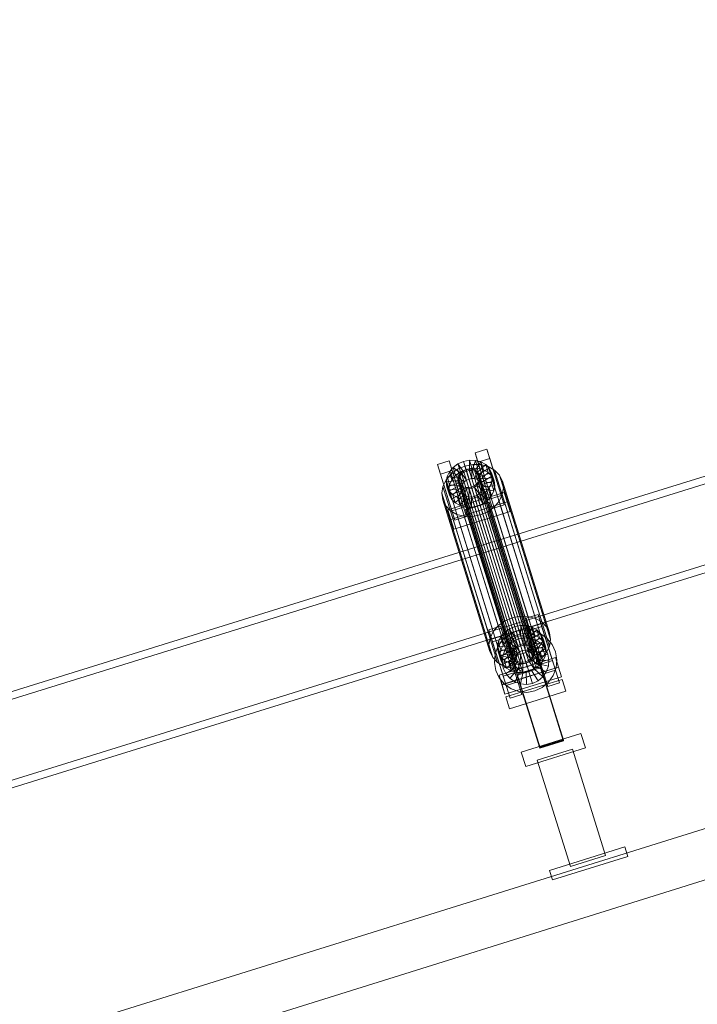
# Model space of a CAD drawing. Header units: millimetres. Extents: x -2233 to 61924, y -68080 to 6847.
# Tile 775 of 1056: x 22160 to 22711, y 2510 to 3309. Entities that reach past the tile are written whole.
import ezdxf

# ---------------------------------------------------------------- set-up
doc = ezdxf.new("R2010")
doc.units = ezdxf.units.MM
doc.layers.add('COTAS_P', color=1, linetype='Continuous', lineweight=0)
doc.layers.add('lateral_C02', color=7, linetype='Continuous', lineweight=0)
doc.dimstyles.new('R19_100', dxfattribs={"dimtxt": 250, "dimasz": 150, "dimexe": 150, "dimexo": 80, "dimgap": 100, "dimtad": 1, "dimtih": 1, "dimtoh": 1, "dimdsep": 46, "dimcen": 0.09, "dimadec": 0, "dimazin": 0, "dimtfac": 1, "dimtdec": 4, "dimtofl": 0, "dimtmove": 0, "dimatfit": 3, "dimfxl": 1, "dimtolj": 1, "dimtzin": 0, "dimarcsym": 0})

# ---------------------------------------------------------------- blocks, each defined once
blk = doc.blocks.new('DIM_R28_4')
at = {"layer": 'COTAS_P'}
for p, q in [((15248.37, 1279.09), (24311.82, 4109.09)), ((24311.82, 4109.09), (24155.23, 4107.34)), ((24311.82, 4109.09), (24182.05, 4021.43)), ((24580.07, 3250), (24311.82, 4109.09)), ((15248.37, 1279.09), (15378.14, 1366.76)), ((15248.37, 1279.09), (15404.97, 1280.85)), ((15516.62, 420), (15248.37, 1279.09))]:
    blk.add_line(p, q, dxfattribs=at)
blk.add_text('9495 P', height=250, rotation=17.34062, dxfattribs=at).set_placement((19750.29, 2789.55))

msp = doc.modelspace()

# ---------------------------------------------------------------- linework, layer by layer
at = {"layer": 'lateral_C02'}
for p, q in [((22971.369, 3017.526), (22541.592, 2884.136)), ((22543.371, 2878.406), (22973.147, 3011.796)), ((22530.265, 2957.58), (22539.81, 2960.56)), ((22539.81, 2960.56), (22542.191, 2952.891)), ((22551.561, 2923.038), (22539.81, 2960.56)), ((22499.719, 2948.042), (22509.265, 2951.023)), ((22509.265, 2951.023), (22511.645, 2943.353)), ((22521.015, 2913.5), (22509.265, 2951.023)), ((22520.914, 2950.627), (22525.767, 2951.586)), ((22525.661, 2943.264), (22525.767, 2951.586)), ((22525.767, 2951.586), (22530.605, 2951.468)), ((22525.767, 2951.586), (22527.807, 2945.013)), ((22527.953, 2943.208), (22530.605, 2951.468)), ((22532.645, 2949.911), (22530.265, 2957.58)), ((22530.265, 2957.58), (22542.015, 2920.057)), ((22530.605, 2951.468), (22535.101, 2950.281)), ((22530.605, 2951.468), (22532.646, 2944.895)), ((22542.191, 2952.891), (22532.645, 2949.911)), ((22542.191, 2952.891), (22553.941, 2915.369)), ((22561.995, 2818.4), (22991.771, 2951.791)), ((22502.1, 2940.373), (22499.719, 2948.042)), ((22499.719, 2948.042), (22511.47, 2910.52)), ((22511.645, 2943.353), (22502.1, 2940.373)), ((22509.452, 2942.272), (22512.469, 2945.805)), ((22510.778, 2940.419), (22516.004, 2944.229)), ((22511.645, 2943.353), (22523.396, 2905.831)), ((22512.469, 2945.805), (22516.379, 2948.655)), ((22519.362, 2940.526), (22512.469, 2945.805)), ((22512.469, 2945.805), (22514.509, 2939.232)), ((22516.004, 2944.229), (22522.068, 2946.865)), ((22516.004, 2944.229), (22554.259, 2820.974)), ((22516.379, 2948.655), (22520.914, 2950.627)), ((22521.214, 2941.875), (22516.379, 2948.655)), ((22516.379, 2948.655), (22518.419, 2942.081)), ((22522.954, 2944.053), (22518.419, 2942.081)), ((22519.022, 2941.621), (22520.874, 2942.971)), ((22520.874, 2942.971), (22523.022, 2943.905)), ((22520.874, 2942.971), (22565.249, 2799.996)), ((22523.362, 2942.809), (22520.914, 2950.627)), ((22520.914, 2950.627), (22522.954, 2944.053)), ((22522.068, 2946.865), (22528.555, 2948.148)), ((22522.068, 2946.865), (22560.322, 2823.61)), ((22527.807, 2945.013), (22522.954, 2944.053)), ((22522.954, 2944.053), (22525.402, 2936.236)), ((22523.022, 2943.905), (22525.321, 2944.36)), ((22523.022, 2943.905), (22567.398, 2800.93)), ((22525.661, 2943.264), (22523.362, 2942.809)), ((22525.321, 2944.36), (22527.613, 2944.304)), ((22525.321, 2944.36), (22569.696, 2801.384)), ((22527.953, 2943.208), (22525.661, 2943.264)), ((22527.701, 2936.69), (22525.661, 2943.264)), ((22527.613, 2944.304), (22529.742, 2943.741)), ((22527.613, 2944.304), (22571.988, 2801.328)), ((22527.807, 2945.013), (22527.701, 2936.69)), ((22532.646, 2944.895), (22527.807, 2945.013)), ((22530.082, 2942.646), (22527.953, 2943.208)), ((22529.993, 2936.634), (22527.953, 2943.208)), ((22528.555, 2948.148), (22535.024, 2947.99)), ((22528.555, 2948.148), (22566.81, 2824.893)), ((22529.742, 2943.741), (22531.564, 2942.71)), ((22529.742, 2943.741), (22574.118, 2800.766)), ((22532.646, 2944.895), (22529.993, 2936.634)), ((22530.082, 2942.646), (22535.101, 2950.281)), ((22531.904, 2941.615), (22538.946, 2948.105)), ((22537.141, 2943.707), (22532.122, 2936.072)), ((22544.396, 2912.388), (22532.645, 2949.911)), ((22537.141, 2943.707), (22532.646, 2944.895)), ((22533.293, 2940.186), (22541.88, 2945.088)), ((22535.024, 2947.99), (22541.033, 2946.402)), ((22535.024, 2947.99), (22573.278, 2824.735)), ((22535.101, 2950.281), (22538.946, 2948.105)), ((22535.101, 2950.281), (22537.141, 2943.707)), ((22540.987, 2941.531), (22537.141, 2943.707)), ((22538.946, 2948.105), (22541.88, 2945.088)), ((22538.946, 2948.105), (22540.987, 2941.531)), ((22541.033, 2946.402), (22546.174, 2943.493)), ((22541.033, 2946.402), (22579.288, 2823.148)), ((22541.88, 2945.088), (22543.702, 2941.437)), ((22541.88, 2945.088), (22543.92, 2938.515)), ((22546.174, 2943.493), (22550.096, 2939.461)), ((22546.174, 2943.493), (22584.429, 2820.239)), ((22993.55, 2946.06), (22563.773, 2812.67)), ((22513.85, 2902.851), (22502.1, 2940.373)), ((22504.179, 2930.381), (22506.745, 2935.696)), ((22506.745, 2935.696), (22510.778, 2940.419)), ((22506.745, 2935.696), (22544.999, 2812.441)), ((22506.843, 2934.148), (22507.533, 2938.296)), ((22516.697, 2935.004), (22506.843, 2934.148)), ((22507.533, 2938.296), (22509.452, 2942.272)), ((22517.024, 2936.969), (22507.533, 2938.296)), ((22507.533, 2938.296), (22509.573, 2931.722)), ((22517.933, 2938.852), (22509.452, 2942.272)), ((22509.452, 2942.272), (22511.492, 2935.698)), ((22511.492, 2935.698), (22509.573, 2931.722)), ((22510.778, 2940.419), (22549.033, 2817.165)), ((22514.509, 2939.232), (22511.492, 2935.698)), ((22511.492, 2935.698), (22519.973, 2932.278)), ((22518.419, 2942.081), (22514.509, 2939.232)), ((22514.509, 2939.232), (22521.402, 2933.952)), ((22516.357, 2936.099), (22516.684, 2938.064)), ((22516.634, 2934.187), (22516.357, 2936.099)), ((22516.357, 2936.099), (22560.732, 2793.124)), ((22516.684, 2938.064), (22517.593, 2939.948)), ((22516.684, 2938.064), (22561.059, 2795.089)), ((22517.024, 2936.969), (22516.697, 2935.004)), ((22518.737, 2928.43), (22516.697, 2935.004)), ((22516.697, 2935.004), (22516.974, 2933.091)), ((22517.933, 2938.852), (22517.024, 2936.969)), ((22519.064, 2930.395), (22517.024, 2936.969)), ((22517.593, 2939.948), (22519.022, 2941.621)), ((22517.593, 2939.948), (22561.968, 2796.972)), ((22519.362, 2940.526), (22517.933, 2938.852)), ((22519.973, 2932.278), (22517.933, 2938.852)), ((22518.419, 2942.081), (22523.254, 2935.302)), ((22519.022, 2941.621), (22563.397, 2798.646)), ((22521.214, 2941.875), (22519.362, 2940.526)), ((22521.402, 2933.952), (22519.362, 2940.526)), ((22523.362, 2942.809), (22521.214, 2941.875)), ((22523.254, 2935.302), (22521.214, 2941.875)), ((22521.402, 2933.952), (22523.254, 2935.302)), ((22523.254, 2935.302), (22525.402, 2936.236)), ((22525.402, 2936.236), (22523.362, 2942.809)), ((22525.402, 2936.236), (22527.701, 2936.69)), ((22527.701, 2936.69), (22529.993, 2936.634)), ((22529.993, 2936.634), (22532.122, 2936.072)), ((22531.904, 2941.615), (22530.082, 2942.646)), ((22532.122, 2936.072), (22530.082, 2942.646)), ((22531.564, 2942.71), (22532.953, 2941.281)), ((22531.564, 2942.71), (22575.939, 2799.735)), ((22533.293, 2940.186), (22531.904, 2941.615)), ((22533.944, 2935.041), (22531.904, 2941.615)), ((22532.122, 2936.072), (22533.944, 2935.041)), ((22533.767, 2935.675), (22532.858, 2933.791)), ((22532.953, 2941.281), (22533.816, 2939.552)), ((22532.953, 2941.281), (22577.329, 2798.306)), ((22534.156, 2938.456), (22533.293, 2940.186)), ((22535.334, 2933.612), (22533.293, 2940.186)), ((22534.094, 2937.64), (22533.767, 2935.675)), ((22533.767, 2935.675), (22578.142, 2792.7)), ((22533.816, 2939.552), (22534.094, 2937.64)), ((22578.192, 2796.577), (22533.816, 2939.552)), ((22540.987, 2941.531), (22533.944, 2935.041)), ((22533.944, 2935.041), (22535.334, 2933.612)), ((22534.094, 2937.64), (22578.469, 2794.664)), ((22534.107, 2934.579), (22534.434, 2936.544)), ((22543.702, 2941.437), (22534.156, 2938.456)), ((22534.156, 2938.456), (22536.197, 2931.883)), ((22534.434, 2936.544), (22534.156, 2938.456)), ((22534.434, 2936.544), (22544.288, 2937.4)), ((22536.474, 2929.97), (22534.434, 2936.544)), ((22543.92, 2938.515), (22535.334, 2933.612)), ((22543.92, 2938.515), (22540.987, 2941.531)), ((22544.288, 2937.4), (22543.598, 2933.252)), ((22545.742, 2934.863), (22543.702, 2941.437)), ((22543.702, 2941.437), (22544.288, 2937.4)), ((22545.742, 2934.863), (22543.92, 2938.515)), ((22544.288, 2937.4), (22546.328, 2930.826)), ((22550.096, 2939.461), (22552.531, 2934.58)), ((22550.096, 2939.461), (22588.35, 2816.206)), ((22503.257, 2924.836), (22504.179, 2930.381)), ((22504.179, 2930.381), (22542.434, 2807.126)), ((22506.843, 2934.148), (22508.883, 2927.574)), ((22507.429, 2930.111), (22506.843, 2934.148)), ((22516.974, 2933.091), (22507.429, 2930.111)), ((22507.429, 2930.111), (22509.469, 2923.537)), ((22509.251, 2926.46), (22507.429, 2930.111)), ((22509.573, 2931.722), (22508.883, 2927.574)), ((22508.883, 2927.574), (22518.737, 2928.43)), ((22508.883, 2927.574), (22509.469, 2923.537)), ((22517.837, 2931.362), (22509.251, 2926.46)), ((22509.573, 2931.722), (22519.064, 2930.395)), ((22519.227, 2929.933), (22512.184, 2923.443)), ((22521.049, 2928.902), (22516.03, 2921.267)), ((22517.497, 2932.458), (22516.634, 2934.187)), ((22516.634, 2934.187), (22561.01, 2791.212)), ((22519.015, 2926.518), (22516.974, 2933.091)), ((22516.974, 2933.091), (22517.837, 2931.362)), ((22518.887, 2931.029), (22517.497, 2932.458)), ((22517.497, 2932.458), (22561.873, 2789.482)), ((22519.878, 2924.788), (22517.837, 2931.362)), ((22517.837, 2931.362), (22519.227, 2929.933)), ((22518.737, 2928.43), (22519.064, 2930.395)), ((22519.015, 2926.518), (22518.737, 2928.43)), ((22520.709, 2929.998), (22518.887, 2931.029)), ((22518.887, 2931.029), (22563.262, 2788.053)), ((22519.064, 2930.395), (22519.973, 2932.278)), ((22521.267, 2923.36), (22519.227, 2929.933)), ((22519.227, 2929.933), (22521.049, 2928.902)), ((22519.973, 2932.278), (22521.402, 2933.952)), ((22523.178, 2928.34), (22520.525, 2920.08)), ((22522.838, 2929.435), (22520.709, 2929.998)), ((22520.709, 2929.998), (22565.084, 2787.023)), ((22523.089, 2922.329), (22521.049, 2928.902)), ((22521.049, 2928.902), (22523.178, 2928.34)), ((22525.13, 2929.38), (22522.838, 2929.435)), ((22522.838, 2929.435), (22567.213, 2786.46)), ((22525.218, 2921.766), (22523.178, 2928.34)), ((22523.178, 2928.34), (22525.47, 2928.284)), ((22527.429, 2929.834), (22525.13, 2929.38)), ((22525.13, 2929.38), (22569.505, 2786.404)), ((22525.47, 2928.284), (22525.364, 2919.962)), ((22525.47, 2928.284), (22527.769, 2928.738)), ((22527.51, 2921.71), (22525.47, 2928.284)), ((22529.577, 2930.768), (22527.429, 2929.834)), ((22527.429, 2929.834), (22571.804, 2786.859)), ((22527.769, 2928.738), (22529.917, 2929.672)), ((22527.769, 2928.738), (22530.217, 2920.921)), ((22529.809, 2922.165), (22527.769, 2928.738)), ((22531.429, 2932.118), (22529.577, 2930.768)), ((22529.577, 2930.768), (22573.952, 2787.793)), ((22529.917, 2929.672), (22531.769, 2931.022)), ((22529.917, 2929.672), (22534.752, 2922.893)), ((22531.957, 2923.099), (22529.917, 2929.672)), ((22532.858, 2933.791), (22531.429, 2932.118)), ((22531.429, 2932.118), (22575.804, 2789.143)), ((22531.769, 2931.022), (22533.198, 2932.696)), ((22531.769, 2931.022), (22538.662, 2925.743)), ((22533.809, 2924.449), (22531.769, 2931.022)), ((22532.858, 2933.791), (22577.233, 2790.816)), ((22533.198, 2932.696), (22534.107, 2934.579)), ((22533.198, 2932.696), (22541.679, 2929.276)), ((22535.238, 2926.122), (22533.198, 2932.696)), ((22534.107, 2934.579), (22543.598, 2933.252)), ((22536.147, 2928.006), (22534.107, 2934.579)), ((22536.147, 2928.006), (22535.238, 2926.122)), ((22535.334, 2933.612), (22536.197, 2931.883)), ((22536.474, 2929.97), (22536.147, 2928.006)), ((22545.638, 2926.678), (22536.147, 2928.006)), ((22536.197, 2931.883), (22545.742, 2934.863)), ((22536.197, 2931.883), (22536.474, 2929.97)), ((22546.328, 2930.826), (22536.474, 2929.97)), ((22541.679, 2929.276), (22538.662, 2925.743)), ((22543.598, 2933.252), (22541.679, 2929.276)), ((22541.679, 2929.276), (22543.719, 2922.702)), ((22543.598, 2933.252), (22545.638, 2926.678)), ((22545.638, 2926.678), (22546.328, 2930.826)), ((22546.328, 2930.826), (22545.742, 2934.863)), ((22553.314, 2929.183), (22552.392, 2923.638)), ((22552.531, 2934.58), (22553.314, 2929.183)), ((22590.786, 2811.325), (22552.531, 2934.58)), ((22553.314, 2929.183), (22591.569, 2805.928)), ((22504.04, 2919.439), (22503.257, 2924.836)), ((22503.257, 2924.836), (22541.512, 2801.581)), ((22506.476, 2914.558), (22504.04, 2919.439)), ((22504.04, 2919.439), (22542.295, 2796.184)), ((22508.117, 2911.189), (22553.935, 2925.495)), ((22509.251, 2926.46), (22511.291, 2919.886)), ((22512.184, 2923.443), (22509.251, 2926.46)), ((22509.469, 2923.537), (22519.015, 2926.518)), ((22509.469, 2923.537), (22511.291, 2919.886)), ((22511.291, 2919.886), (22519.878, 2924.788)), ((22511.291, 2919.886), (22514.225, 2916.87)), ((22512.184, 2923.443), (22514.225, 2916.87)), ((22516.03, 2921.267), (22512.184, 2923.443)), ((22514.225, 2916.87), (22521.267, 2923.36)), ((22516.03, 2921.267), (22518.07, 2914.694)), ((22520.525, 2920.08), (22516.03, 2921.267)), ((22518.07, 2914.694), (22523.089, 2922.329)), ((22519.878, 2924.788), (22519.015, 2926.518)), ((22521.267, 2923.36), (22519.878, 2924.788)), ((22520.525, 2920.08), (22522.566, 2913.506)), ((22525.364, 2919.962), (22520.525, 2920.08)), ((22523.089, 2922.329), (22521.267, 2923.36)), ((22522.566, 2913.506), (22525.218, 2921.766)), ((22525.218, 2921.766), (22523.089, 2922.329)), ((22527.51, 2921.71), (22525.218, 2921.766)), ((22530.217, 2920.921), (22525.364, 2919.962)), ((22525.364, 2919.962), (22527.404, 2913.388)), ((22527.404, 2913.388), (22527.51, 2921.71)), ((22529.809, 2922.165), (22527.51, 2921.71)), ((22531.957, 2923.099), (22529.809, 2922.165)), ((22532.257, 2914.348), (22529.809, 2922.165)), ((22534.752, 2922.893), (22530.217, 2920.921)), ((22530.217, 2920.921), (22532.257, 2914.348)), ((22533.809, 2924.449), (22531.957, 2923.099)), ((22536.792, 2916.319), (22531.957, 2923.099)), ((22535.238, 2926.122), (22533.809, 2924.449)), ((22540.702, 2919.169), (22533.809, 2924.449)), ((22538.662, 2925.743), (22534.752, 2922.893)), ((22534.752, 2922.893), (22536.792, 2916.319)), ((22543.719, 2922.702), (22535.238, 2926.122)), ((22536.792, 2916.319), (22540.702, 2919.169)), ((22538.662, 2925.743), (22540.702, 2919.169)), ((22540.702, 2919.169), (22543.719, 2922.702)), ((22551.561, 2923.038), (22542.015, 2920.057)), ((22542.015, 2920.057), (22544.396, 2912.388)), ((22543.719, 2922.702), (22545.638, 2926.678)), ((22552.392, 2923.638), (22549.827, 2918.322)), ((22553.941, 2915.369), (22551.561, 2923.038)), ((22552.392, 2923.638), (22590.647, 2800.383)), ((22553.935, 2925.495), (22556.315, 2917.826)), ((22556.383, 2917.678), (22553.935, 2925.495)), ((22510.397, 2910.525), (22506.476, 2914.558)), ((22506.476, 2914.558), (22544.73, 2791.303)), ((22510.497, 2903.52), (22508.117, 2911.189)), ((22508.117, 2911.189), (22510.565, 2903.372)), ((22556.315, 2917.826), (22510.497, 2903.52)), ((22556.383, 2917.678), (22510.565, 2903.372)), ((22521.015, 2913.5), (22511.47, 2910.52)), ((22514.225, 2916.87), (22518.07, 2914.694)), ((22518.07, 2914.694), (22522.566, 2913.506)), ((22523.396, 2905.831), (22521.015, 2913.5)), ((22522.566, 2913.506), (22527.404, 2913.388)), ((22522.633, 2911.649), (22541.723, 2917.61)), ((22522.709, 2911.405), (22522.633, 2911.649)), ((22583.026, 2718.244), (22522.633, 2911.649)), ((22541.799, 2917.367), (22522.709, 2911.405)), ((22583.101, 2718), (22522.709, 2911.405)), ((22527.404, 2913.388), (22532.257, 2914.348)), ((22532.257, 2914.348), (22536.792, 2916.319)), ((22545.793, 2913.599), (22540.567, 2909.789)), ((22541.723, 2917.61), (22541.799, 2917.367)), ((22602.116, 2724.205), (22541.723, 2917.61)), ((22541.799, 2917.367), (22602.192, 2723.962)), ((22544.396, 2912.388), (22553.941, 2915.369)), ((22549.827, 2918.322), (22545.793, 2913.599)), ((22545.793, 2913.599), (22584.048, 2790.344)), ((22549.827, 2918.322), (22588.081, 2795.068)), ((22556.315, 2917.826), (22558.763, 2910.009)), ((22558.763, 2910.009), (22556.383, 2917.678)), ((22515.538, 2907.616), (22510.397, 2910.525)), ((22510.397, 2910.525), (22548.652, 2787.271)), ((22512.945, 2895.703), (22510.497, 2903.52)), ((22510.565, 2903.372), (22512.945, 2895.703)), ((22511.47, 2910.52), (22513.85, 2902.851)), ((22512.945, 2895.703), (22558.763, 2910.009)), ((22513.85, 2902.851), (22523.396, 2905.831)), ((22521.548, 2906.028), (22515.538, 2907.616)), ((22515.538, 2907.616), (22553.793, 2784.361)), ((22528.017, 2905.871), (22521.548, 2906.028)), ((22521.548, 2906.028), (22559.803, 2782.774)), ((22534.504, 2907.154), (22528.017, 2905.871)), ((22528.017, 2905.871), (22566.271, 2782.616)), ((22540.567, 2909.789), (22534.504, 2907.154)), ((22534.504, 2907.154), (22572.758, 2783.899)), ((22540.567, 2909.789), (22578.822, 2786.535)), ((22541.592, 2884.136), (21968.557, 2706.282)), ((22561.995, 2818.4), (22541.592, 2884.136)), ((22541.592, 2884.136), (22543.371, 2878.406)), ((21970.336, 2700.552), (22543.371, 2878.406)), ((22543.371, 2878.406), (22563.773, 2812.67)), ((22560.322, 2823.61), (22554.259, 2820.974)), ((22566.81, 2824.893), (22560.322, 2823.61)), ((22573.278, 2824.735), (22566.81, 2824.893)), ((22571.92, 2823.369), (22581.466, 2826.35)), ((22574.3, 2815.7), (22571.92, 2823.369)), ((22571.92, 2823.369), (22583.671, 2785.847)), ((22579.288, 2823.148), (22573.278, 2824.735)), ((22584.429, 2820.239), (22579.288, 2823.148)), ((22581.466, 2826.35), (22583.846, 2818.681)), ((22593.216, 2788.827), (22581.466, 2826.35)), ((21988.96, 2640.547), (22561.995, 2818.4)), ((22541.374, 2813.832), (22550.92, 2816.812)), ((22549.033, 2817.165), (22544.999, 2812.441)), ((22554.259, 2820.974), (22549.033, 2817.165)), ((22550.92, 2816.812), (22553.3, 2809.143)), ((22562.671, 2779.29), (22550.92, 2816.812)), ((22558.034, 2814.444), (22562.569, 2816.416)), ((22562.569, 2816.416), (22567.422, 2817.376)), ((22565.017, 2808.599), (22562.569, 2816.416)), ((22562.569, 2816.416), (22564.609, 2809.842)), ((22567.316, 2809.053), (22567.422, 2817.376)), ((22567.422, 2817.376), (22572.261, 2817.258)), ((22567.422, 2817.376), (22569.462, 2810.802)), ((22569.608, 2808.997), (22572.261, 2817.258)), ((22571.737, 2808.435), (22576.756, 2816.07)), ((22572.261, 2817.258), (22576.756, 2816.07)), ((22572.261, 2817.258), (22574.301, 2810.684)), ((22583.846, 2818.681), (22574.3, 2815.7)), ((22586.051, 2778.178), (22574.3, 2815.7)), ((22574.989, 2813.658), (22584.534, 2816.638)), ((22576.756, 2816.07), (22580.601, 2813.894)), ((22576.756, 2816.07), (22578.796, 2809.497)), ((22583.846, 2818.681), (22595.596, 2781.158)), ((22588.35, 2816.206), (22584.429, 2820.239)), ((22598.841, 2770.82), (22584.534, 2816.638)), ((22590.786, 2811.325), (22588.35, 2816.206)), ((22563.773, 2812.67), (21990.738, 2634.816)), ((22543.755, 2806.162), (22541.374, 2813.832)), ((22541.374, 2813.832), (22553.125, 2776.309)), ((22542.434, 2807.126), (22541.512, 2801.581)), ((22544.999, 2812.441), (22542.434, 2807.126)), ((22553.3, 2809.143), (22543.755, 2806.162)), ((22544.443, 2804.12), (22553.989, 2807.1)), ((22549.188, 2804.085), (22551.107, 2808.061)), ((22551.107, 2808.061), (22554.124, 2811.595)), ((22559.588, 2804.641), (22551.107, 2808.061)), ((22551.107, 2808.061), (22553.147, 2801.488)), ((22552.665, 2805.636), (22557.756, 2809.884)), ((22553.3, 2809.143), (22565.051, 2771.62)), ((22568.295, 2761.282), (22553.989, 2807.1)), ((22554.124, 2811.595), (22558.034, 2814.444)), ((22561.017, 2806.315), (22554.124, 2811.595)), ((22554.124, 2811.595), (22556.164, 2805.021)), ((22560.074, 2807.871), (22556.164, 2805.021)), ((22557.756, 2809.884), (22563.773, 2812.67)), ((22562.869, 2807.665), (22558.034, 2814.444)), ((22558.034, 2814.444), (22560.074, 2807.871)), ((22564.609, 2809.842), (22560.074, 2807.871)), ((22560.074, 2807.871), (22564.909, 2801.091)), ((22562.869, 2807.665), (22561.017, 2806.315)), ((22565.017, 2808.599), (22562.869, 2807.665)), ((22564.909, 2801.091), (22562.869, 2807.665)), ((22563.773, 2812.67), (22570.307, 2813.803)), ((22569.462, 2810.802), (22564.609, 2809.842)), ((22564.609, 2809.842), (22567.058, 2802.025)), ((22567.316, 2809.053), (22565.017, 2808.599)), ((22567.058, 2802.025), (22565.017, 2808.599)), ((22565.681, 2806.561), (22570.568, 2807.409)), ((22569.608, 2808.997), (22567.316, 2809.053)), ((22569.356, 2802.48), (22567.316, 2809.053)), ((22569.462, 2810.802), (22569.356, 2802.48)), ((22574.301, 2810.684), (22569.462, 2810.802)), ((22571.737, 2808.435), (22569.608, 2808.997)), ((22571.648, 2802.424), (22569.608, 2808.997)), ((22570.307, 2813.803), (22576.91, 2813.207)), ((22570.976, 2797.417), (22570.568, 2807.409)), ((22570.568, 2807.409), (22575.508, 2806.962)), ((22574.301, 2810.684), (22571.648, 2802.424)), ((22573.559, 2807.404), (22571.737, 2808.435)), ((22573.778, 2801.861), (22571.737, 2808.435)), ((22573.316, 2797.206), (22575.508, 2806.962)), ((22573.559, 2807.404), (22580.601, 2813.894)), ((22574.948, 2805.975), (22573.559, 2807.404)), ((22575.599, 2800.831), (22573.559, 2807.404)), ((22578.796, 2809.497), (22573.778, 2801.861)), ((22578.796, 2809.497), (22574.301, 2810.684)), ((22574.948, 2805.975), (22583.535, 2810.878)), ((22574.989, 2813.658), (22589.295, 2767.839)), ((22575.508, 2806.962), (22580.164, 2805.253)), ((22582.642, 2807.32), (22575.599, 2800.831)), ((22585.357, 2807.226), (22575.811, 2804.246)), ((22576.91, 2813.207), (22583.135, 2810.922)), ((22582.642, 2807.32), (22578.796, 2809.497)), ((22580.601, 2813.894), (22583.535, 2810.878)), ((22580.601, 2813.894), (22582.642, 2807.32)), ((22585.575, 2804.304), (22582.642, 2807.32)), ((22583.135, 2810.922), (22588.556, 2807.103)), ((22583.535, 2810.878), (22585.357, 2807.226)), ((22583.535, 2810.878), (22585.575, 2804.304)), ((22587.397, 2800.653), (22585.357, 2807.226)), ((22585.357, 2807.226), (22585.943, 2803.189)), ((22588.556, 2807.103), (22592.804, 2802.012)), ((22591.569, 2805.928), (22590.786, 2811.325)), ((22541.512, 2801.581), (22542.295, 2796.184)), ((22555.505, 2768.64), (22543.755, 2806.162)), ((22544.443, 2804.12), (22558.75, 2758.302)), ((22546.561, 2793.991), (22548.847, 2800.215)), ((22548.498, 2799.938), (22549.188, 2804.085)), ((22558.352, 2800.793), (22548.498, 2799.938)), ((22548.498, 2799.938), (22550.538, 2793.364)), ((22549.084, 2795.9), (22548.498, 2799.938)), ((22548.847, 2800.215), (22552.665, 2805.636)), ((22558.679, 2802.758), (22549.188, 2804.085)), ((22549.188, 2804.085), (22551.229, 2797.512)), ((22553.147, 2801.488), (22551.229, 2797.512)), ((22556.164, 2805.021), (22553.147, 2801.488)), ((22553.147, 2801.488), (22561.628, 2798.068)), ((22554.515, 2797.244), (22557.371, 2801.299)), ((22556.164, 2805.021), (22563.057, 2799.741)), ((22557.371, 2801.299), (22561.18, 2804.477)), ((22564.725, 2794.523), (22557.371, 2801.299)), ((22558.679, 2802.758), (22558.352, 2800.793)), ((22560.392, 2794.22), (22558.352, 2800.793)), ((22558.352, 2800.793), (22558.63, 2798.881)), ((22559.588, 2804.641), (22558.679, 2802.758)), ((22560.719, 2796.184), (22558.679, 2802.758)), ((22561.017, 2806.315), (22559.588, 2804.641)), ((22561.628, 2798.068), (22559.588, 2804.641)), ((22563.057, 2799.741), (22561.017, 2806.315)), ((22561.18, 2804.477), (22565.681, 2806.561)), ((22566.529, 2796.028), (22561.18, 2804.477)), ((22561.628, 2798.068), (22563.057, 2799.741)), ((22563.057, 2799.741), (22564.909, 2801.091)), ((22565.249, 2799.996), (22563.397, 2798.646)), ((22564.909, 2801.091), (22567.058, 2802.025)), ((22567.398, 2800.93), (22565.249, 2799.996)), ((22568.661, 2797.015), (22565.681, 2806.561)), ((22567.058, 2802.025), (22569.356, 2802.48)), ((22569.696, 2801.384), (22567.398, 2800.93)), ((22569.356, 2802.48), (22571.648, 2802.424)), ((22571.988, 2801.328), (22569.696, 2801.384)), ((22571.648, 2802.424), (22573.778, 2801.861)), ((22574.118, 2800.766), (22571.988, 2801.328)), ((22573.778, 2801.861), (22575.599, 2800.831)), ((22575.939, 2799.735), (22574.118, 2800.766)), ((22574.853, 2798.485), (22575.762, 2800.369)), ((22575.811, 2804.246), (22574.948, 2805.975)), ((22576.989, 2799.402), (22574.948, 2805.975)), ((22575.522, 2796.396), (22580.164, 2805.253)), ((22575.599, 2800.831), (22576.989, 2799.402)), ((22575.762, 2800.369), (22576.089, 2802.334)), ((22575.762, 2800.369), (22585.253, 2799.041)), ((22577.802, 2793.795), (22575.762, 2800.369)), ((22575.811, 2804.246), (22577.852, 2797.672)), ((22576.089, 2802.334), (22575.811, 2804.246)), ((22577.329, 2798.306), (22575.939, 2799.735)), ((22576.089, 2802.334), (22585.943, 2803.189)), ((22578.129, 2795.76), (22576.089, 2802.334)), ((22585.575, 2804.304), (22576.989, 2799.402)), ((22576.989, 2799.402), (22577.852, 2797.672)), ((22577.443, 2795.043), (22584.219, 2802.397)), ((22577.852, 2797.672), (22587.397, 2800.653)), ((22580.164, 2805.253), (22584.219, 2802.397)), ((22585.253, 2799.041), (22583.334, 2795.065)), ((22584.219, 2802.397), (22587.397, 2798.588)), ((22585.943, 2803.189), (22585.253, 2799.041)), ((22585.253, 2799.041), (22587.293, 2792.468)), ((22587.397, 2800.653), (22585.575, 2804.304)), ((22585.943, 2803.189), (22587.983, 2796.616)), ((22587.983, 2796.616), (22587.397, 2800.653)), ((22588.081, 2795.068), (22590.647, 2800.383)), ((22590.647, 2800.383), (22591.569, 2805.928)), ((22592.804, 2802.012), (22595.589, 2795.995)), ((22542.295, 2796.184), (22544.73, 2791.303)), ((22544.73, 2791.303), (22548.652, 2787.271)), ((22545.965, 2787.387), (22546.561, 2793.991)), ((22558.63, 2798.881), (22549.084, 2795.9)), ((22549.084, 2795.9), (22551.124, 2789.327)), ((22550.906, 2792.249), (22549.084, 2795.9)), ((22549.772, 2776.978), (22595.59, 2791.285)), ((22551.229, 2797.512), (22550.538, 2793.364)), ((22550.538, 2793.364), (22560.392, 2794.22)), ((22550.538, 2793.364), (22551.124, 2789.327)), ((22559.493, 2797.151), (22550.906, 2792.249)), ((22550.906, 2792.249), (22552.946, 2785.676)), ((22553.84, 2789.233), (22550.906, 2792.249)), ((22551.124, 2789.327), (22560.67, 2792.307)), ((22551.229, 2797.512), (22560.719, 2796.184)), ((22552.36, 2787.648), (22552.806, 2792.588)), ((22552.806, 2792.588), (22554.515, 2797.244)), ((22562.563, 2790.397), (22552.806, 2792.588)), ((22560.882, 2795.723), (22553.84, 2789.233)), ((22563.372, 2792.602), (22554.515, 2797.244)), ((22562.704, 2794.692), (22557.685, 2787.057)), ((22560.67, 2792.307), (22558.63, 2798.881)), ((22558.63, 2798.881), (22559.493, 2797.151)), ((22561.533, 2790.578), (22559.493, 2797.151)), ((22559.493, 2797.151), (22560.882, 2795.723)), ((22560.392, 2794.22), (22560.719, 2796.184)), ((22560.67, 2792.307), (22560.392, 2794.22)), ((22561.533, 2790.578), (22560.67, 2792.307)), ((22560.719, 2796.184), (22561.628, 2798.068)), ((22561.059, 2795.089), (22560.732, 2793.124)), ((22560.732, 2793.124), (22561.01, 2791.212)), ((22562.922, 2789.149), (22560.882, 2795.723)), ((22560.882, 2795.723), (22562.704, 2794.692)), ((22561.01, 2791.212), (22561.873, 2789.482)), ((22561.968, 2796.972), (22561.059, 2795.089)), ((22563.397, 2798.646), (22561.968, 2796.972)), ((22564.833, 2794.129), (22562.18, 2785.869)), ((22562.563, 2790.397), (22563.372, 2792.602)), ((22564.744, 2788.118), (22562.704, 2794.692)), ((22562.704, 2794.692), (22564.833, 2794.129)), ((22563.372, 2792.602), (22564.725, 2794.523)), ((22564.725, 2794.523), (22566.529, 2796.028)), ((22566.873, 2787.556), (22564.833, 2794.129)), ((22564.833, 2794.129), (22567.125, 2794.073)), ((22566.529, 2796.028), (22568.661, 2797.015)), ((22567.125, 2794.073), (22567.019, 2785.751)), ((22567.125, 2794.073), (22569.424, 2794.528)), ((22569.165, 2787.5), (22567.125, 2794.073)), ((22568.661, 2797.015), (22570.976, 2797.417)), ((22569.424, 2794.528), (22571.572, 2795.462)), ((22569.424, 2794.528), (22571.872, 2786.711)), ((22571.464, 2787.954), (22569.424, 2794.528)), ((22570.976, 2797.417), (22573.316, 2797.206)), ((22571.572, 2795.462), (22573.424, 2796.812)), ((22571.572, 2795.462), (22576.407, 2788.683)), ((22573.612, 2788.888), (22571.572, 2795.462)), ((22573.316, 2797.206), (22575.522, 2796.396)), ((22573.424, 2796.812), (22574.853, 2798.485)), ((22573.424, 2796.812), (22580.317, 2791.532)), ((22575.464, 2790.238), (22573.424, 2796.812)), ((22574.853, 2798.485), (22583.334, 2795.065)), ((22576.893, 2791.912), (22574.853, 2798.485)), ((22576.893, 2791.912), (22575.464, 2790.238)), ((22575.522, 2796.396), (22577.443, 2795.043)), ((22580.317, 2791.532), (22576.407, 2788.683)), ((22577.802, 2793.795), (22576.893, 2791.912)), ((22585.374, 2788.492), (22576.893, 2791.912)), ((22577.233, 2790.816), (22578.142, 2792.7)), ((22578.192, 2796.577), (22577.329, 2798.306)), ((22577.443, 2795.043), (22578.948, 2793.239)), ((22578.129, 2795.76), (22577.802, 2793.795)), ((22587.293, 2792.468), (22577.802, 2793.795)), ((22577.852, 2797.672), (22578.129, 2795.76)), ((22587.983, 2796.616), (22578.129, 2795.76)), ((22578.142, 2792.7), (22578.469, 2794.664)), ((22578.469, 2794.664), (22578.192, 2796.577)), ((22578.948, 2793.239), (22587.397, 2798.588)), ((22578.948, 2793.239), (22579.935, 2791.107)), ((22589.48, 2794.087), (22579.935, 2791.107)), ((22579.935, 2791.107), (22580.336, 2788.792)), ((22583.334, 2795.065), (22580.317, 2791.532)), ((22580.317, 2791.532), (22582.357, 2784.959)), ((22583.334, 2795.065), (22585.374, 2788.492)), ((22584.048, 2790.344), (22588.081, 2795.068)), ((22585.374, 2788.492), (22587.293, 2792.468)), ((22587.293, 2792.468), (22587.983, 2796.616)), ((22587.397, 2798.588), (22589.48, 2794.087)), ((22589.48, 2794.087), (22590.328, 2789.2)), ((22595.589, 2795.995), (22596.723, 2789.462)), ((22595.59, 2791.285), (22597.97, 2783.616)), ((22598.038, 2783.468), (22595.59, 2791.285)), ((22547.098, 2780.854), (22545.965, 2787.387)), ((22548.652, 2787.271), (22553.793, 2784.361)), ((22551.124, 2789.327), (22552.946, 2785.676)), ((22597.97, 2783.616), (22552.152, 2769.309)), ((22598.038, 2783.468), (22552.22, 2769.161)), ((22562.351, 2788.057), (22552.36, 2787.648)), ((22553.207, 2782.761), (22552.36, 2787.648)), ((22552.946, 2785.676), (22561.533, 2790.578)), ((22552.946, 2785.676), (22555.88, 2782.659)), ((22562.753, 2785.742), (22553.207, 2782.761)), ((22553.793, 2784.361), (22559.803, 2782.774)), ((22553.84, 2789.233), (22555.88, 2782.659)), ((22557.685, 2787.057), (22553.84, 2789.233)), ((22563.74, 2783.61), (22555.291, 2778.26)), ((22555.88, 2782.659), (22562.922, 2789.149)), ((22557.685, 2787.057), (22559.725, 2780.483)), ((22562.18, 2785.869), (22557.685, 2787.057)), ((22559.725, 2780.483), (22564.744, 2788.118)), ((22562.922, 2789.149), (22561.533, 2790.578)), ((22561.873, 2789.482), (22563.262, 2788.053)), ((22562.18, 2785.869), (22564.221, 2779.296)), ((22567.019, 2785.751), (22562.18, 2785.869)), ((22562.351, 2788.057), (22562.563, 2790.397)), ((22562.753, 2785.742), (22562.351, 2788.057)), ((22563.74, 2783.61), (22562.753, 2785.742)), ((22564.744, 2788.118), (22562.922, 2789.149)), ((22563.262, 2788.053), (22565.084, 2787.023)), ((22565.245, 2781.806), (22563.74, 2783.61)), ((22564.202, 2777.712), (22583.293, 2783.675)), ((22564.221, 2779.296), (22566.873, 2787.556)), ((22566.873, 2787.556), (22564.744, 2788.118)), ((22565.084, 2787.023), (22567.213, 2786.46)), ((22566.271, 2782.616), (22572.758, 2783.899)), ((22569.165, 2787.5), (22566.873, 2787.556)), ((22571.872, 2786.711), (22567.019, 2785.751)), ((22567.019, 2785.751), (22569.06, 2779.178)), ((22567.213, 2786.46), (22569.505, 2786.404)), ((22569.06, 2779.178), (22569.165, 2787.5)), ((22571.464, 2787.954), (22569.165, 2787.5)), ((22569.505, 2786.404), (22571.804, 2786.859)), ((22573.612, 2788.888), (22571.464, 2787.954)), ((22573.912, 2780.137), (22571.464, 2787.954)), ((22571.804, 2786.859), (22573.952, 2787.793)), ((22576.407, 2788.683), (22571.872, 2786.711)), ((22571.872, 2786.711), (22573.912, 2780.137)), ((22572.758, 2783.899), (22578.822, 2786.535)), ((22575.464, 2790.238), (22573.612, 2788.888)), ((22578.448, 2782.109), (22573.612, 2788.888)), ((22573.952, 2787.793), (22575.804, 2789.143)), ((22582.357, 2784.959), (22575.464, 2790.238)), ((22575.804, 2789.143), (22577.233, 2790.816)), ((22576.407, 2788.683), (22578.448, 2782.109)), ((22579.315, 2784.246), (22577.962, 2782.326)), ((22578.448, 2782.109), (22582.357, 2784.959)), ((22578.822, 2786.535), (22584.048, 2790.344)), ((22580.125, 2786.452), (22579.315, 2784.246)), ((22579.315, 2784.246), (22588.173, 2779.604)), ((22580.336, 2788.792), (22580.125, 2786.452)), ((22580.125, 2786.452), (22589.882, 2784.26)), ((22580.336, 2788.792), (22590.328, 2789.2)), ((22582.357, 2784.959), (22585.374, 2788.492)), ((22583.293, 2783.675), (22583.54, 2782.882)), ((22601.802, 2724.409), (22583.293, 2783.675)), ((22593.216, 2788.827), (22583.671, 2785.847)), ((22583.671, 2785.847), (22586.051, 2778.178)), ((22589.882, 2784.26), (22588.173, 2779.604)), ((22590.328, 2789.2), (22589.882, 2784.26)), ((22595.596, 2781.158), (22593.216, 2788.827)), ((22596.723, 2789.462), (22596.126, 2782.858)), ((22597.97, 2783.616), (22600.418, 2775.799)), ((22600.418, 2775.799), (22598.038, 2783.468)), ((22549.884, 2774.837), (22547.098, 2780.854)), ((22552.152, 2769.309), (22549.772, 2776.978)), ((22549.772, 2776.978), (22552.22, 2769.161)), ((22562.671, 2779.29), (22553.125, 2776.309)), ((22553.125, 2776.309), (22555.505, 2768.64)), ((22555.291, 2778.26), (22553.207, 2782.761)), ((22554.6, 2761.492), (22600.418, 2775.799)), ((22558.469, 2774.452), (22555.291, 2778.26)), ((22555.88, 2782.659), (22559.725, 2780.483)), ((22565.245, 2781.806), (22558.469, 2774.452)), ((22559.725, 2780.483), (22564.221, 2779.296)), ((22559.803, 2782.774), (22566.271, 2782.616)), ((22567.166, 2780.453), (22562.524, 2771.596)), ((22565.051, 2771.62), (22562.671, 2779.29)), ((22564.45, 2776.92), (22564.202, 2777.712)), ((22582.711, 2718.447), (22564.202, 2777.712)), ((22564.221, 2779.296), (22569.06, 2779.178)), ((22583.54, 2782.882), (22564.45, 2776.92)), ((22582.959, 2717.654), (22564.45, 2776.92)), ((22567.166, 2780.453), (22565.245, 2781.806)), ((22569.371, 2779.643), (22567.166, 2780.453)), ((22569.371, 2779.643), (22567.18, 2769.886)), ((22569.06, 2779.178), (22573.912, 2780.137)), ((22571.711, 2779.432), (22569.371, 2779.643)), ((22574.026, 2779.833), (22571.711, 2779.432)), ((22571.711, 2779.432), (22572.12, 2769.44)), ((22573.912, 2780.137), (22578.448, 2782.109)), ((22576.158, 2780.82), (22574.026, 2779.833)), ((22574.026, 2779.833), (22577.007, 2770.288)), ((22577.962, 2782.326), (22576.158, 2780.82)), ((22576.158, 2780.82), (22581.508, 2772.372)), ((22577.962, 2782.326), (22585.316, 2775.549)), ((22585.316, 2775.549), (22581.508, 2772.372)), ((22583.54, 2782.882), (22602.049, 2723.616)), ((22588.173, 2779.604), (22585.316, 2775.549)), ((22586.051, 2778.178), (22595.596, 2781.158)), ((22593.841, 2776.633), (22590.023, 2771.212)), ((22596.126, 2782.858), (22593.841, 2776.633)), ((22554.132, 2769.745), (22549.884, 2774.837)), ((22554.6, 2761.492), (22552.152, 2769.309)), ((22552.22, 2769.161), (22554.6, 2761.492)), ((22559.553, 2765.927), (22554.132, 2769.745)), ((22555.29, 2759.316), (22601.108, 2773.623)), ((22555.505, 2768.64), (22565.051, 2771.62)), ((22562.524, 2771.596), (22558.469, 2774.452)), ((22567.18, 2769.886), (22562.524, 2771.596)), ((22572.12, 2769.44), (22567.18, 2769.886)), ((22587.745, 2769.45), (22568.654, 2763.489)), ((22577.007, 2770.288), (22572.12, 2769.44)), ((22581.508, 2772.372), (22577.007, 2770.288)), ((22584.932, 2766.964), (22578.914, 2764.179)), ((22590.023, 2771.212), (22584.932, 2766.964)), ((22587.745, 2769.45), (22601.932, 2724.014)), ((22589.295, 2767.839), (22598.841, 2770.82)), ((22604.089, 2764.077), (22601.108, 2773.623)), ((22555.29, 2759.316), (22558.27, 2749.771)), ((22558.27, 2749.771), (22604.089, 2764.077)), ((22558.75, 2758.302), (22568.295, 2761.282)), ((22565.777, 2763.642), (22559.553, 2765.927)), ((22572.381, 2763.046), (22565.777, 2763.642)), ((22582.841, 2718.053), (22568.654, 2763.489)), ((22578.914, 2764.179), (22572.381, 2763.046)), ((22567.843, 2714.417), (22616.334, 2729.558)), ((22619.91, 2718.104), (22616.334, 2729.558)), ((22601.802, 2724.409), (22582.711, 2718.447)), ((22601.932, 2724.014), (22582.841, 2718.053)), ((22582.959, 2717.654), (22602.049, 2723.616)), ((22602.116, 2724.205), (22583.026, 2718.244)), ((22583.101, 2718), (22602.192, 2723.962)), ((22602.049, 2723.616), (22601.802, 2724.409)), ((22602.192, 2723.962), (22602.116, 2724.205)), ((22567.843, 2714.417), (22571.419, 2702.963)), ((22571.419, 2702.963), (22619.91, 2718.104)), ((22580.751, 2707.971), (22609.387, 2716.913)), ((22582.711, 2718.447), (22582.959, 2717.654)), ((22583.026, 2718.244), (22583.101, 2718)), ((22636.363, 2630.52), (22609.387, 2716.913)), ((22580.751, 2707.971), (22607.726, 2621.579)), ((21630.207, 2313.212), (22775.666, 2670.874)), ((21642.129, 2275.03), (22787.589, 2632.692)), ((22590.903, 2618.421), (22651.994, 2637.496)), ((22654.378, 2629.86), (22651.994, 2637.496)), ((22593.287, 2610.784), (22654.378, 2629.86)), ((22607.726, 2621.579), (22636.363, 2630.52)), ((22590.903, 2618.421), (22593.287, 2610.784))]:
    msp.add_line(p, q, dxfattribs=at)

# ---------------------------------------------------------------- dimensions: what is measured, and where the dimension line sits
at = {"layer": 'COTAS_P'}
dim = msp.add_aligned_dim(p1=(15516.618, 420), p2=(24580.067, 3250), distance=900, text='<> P', dimstyle='R19_100', dxfattribs=at)
dim.commit()
dim.dimension.update_dxf_attribs({"geometry": 'DIM_R28_4', "text_midpoint": (19780.096, 2694.095)})

doc.saveas('drawing.dxf')
